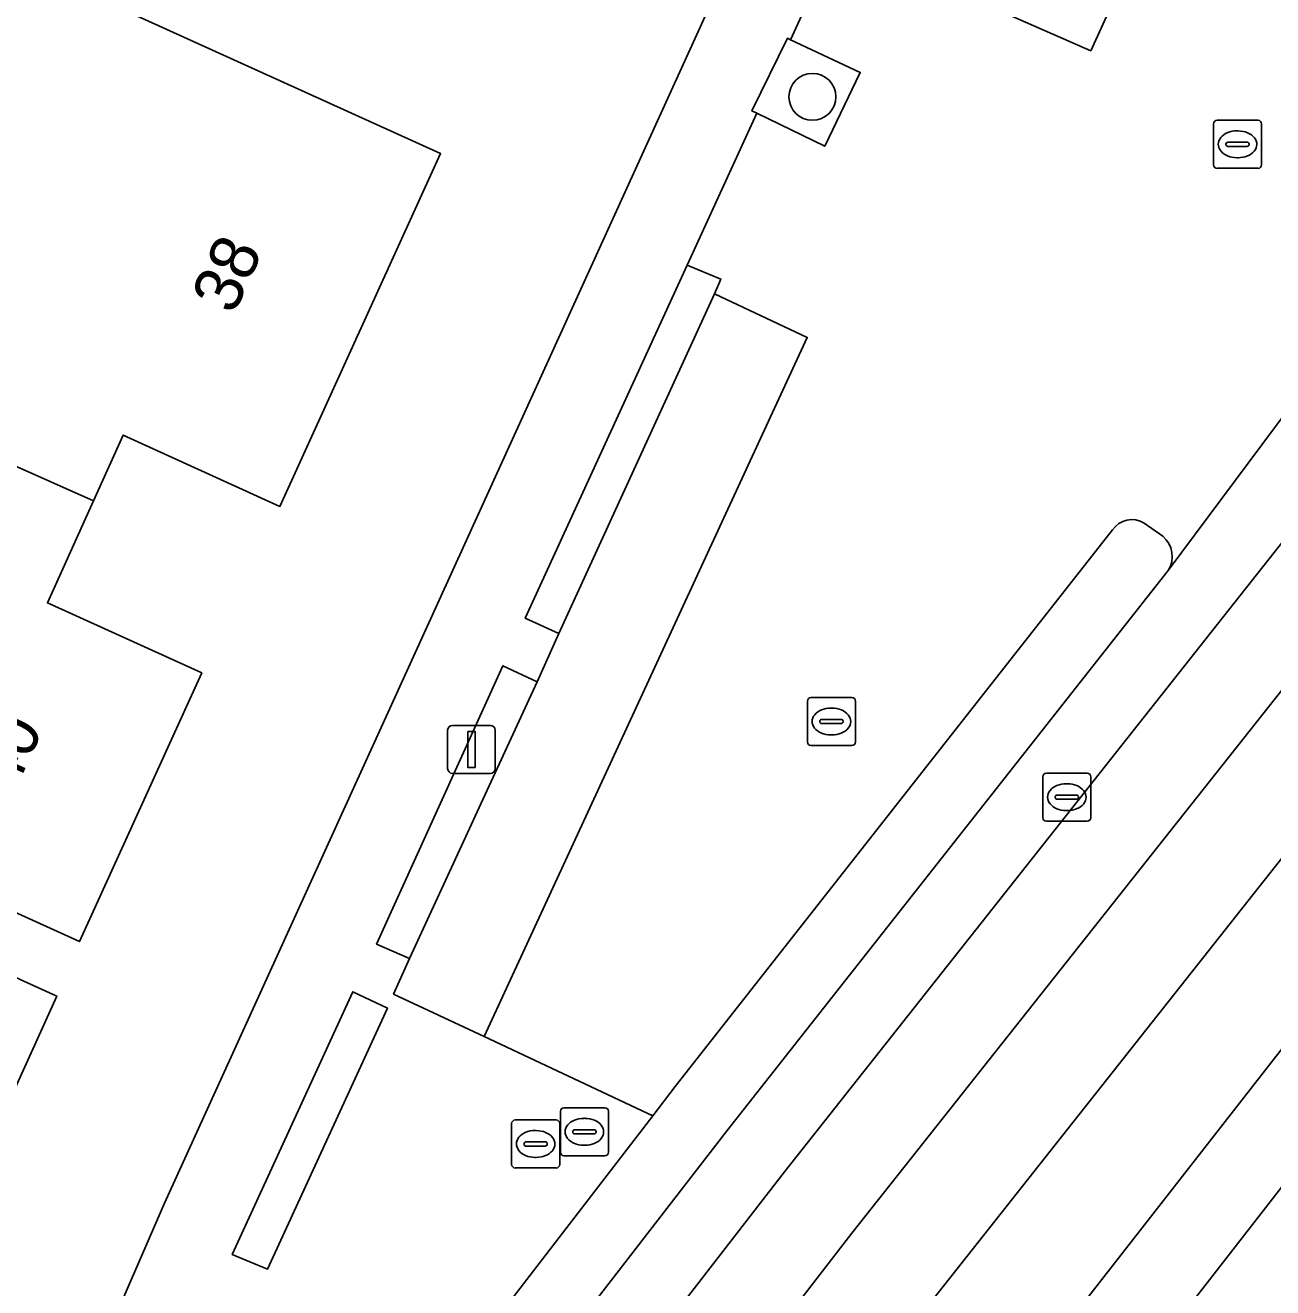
# Model space of a CAD drawing. Extents: x 161354 to 162026, y 386504 to 387460.
# Drawn here: x 161682.97 to 161708.95, y 387044.35 to 387070.64 of the extents above; entities that cross this region are included whole.
import ezdxf

# ---------------------------------------------------------------- set-up
doc = ezdxf.new("R2010")
doc.units = 0
for name, color, linetype in [('IMGEO_Boom', 7, 'Continuous'), ('IMGEO_Erf', 7, 'Continuous'), ('IMGEO_Groenvoorziening', 7, 'Continuous'), ('IMGEO_Kolk', 7, 'Continuous'), ('IMGEO_Lichtmast', 7, 'Continuous'), ('IMGEO_Pand', 7, 'Continuous'), ('IMGEO_Pand_nummerreeks', 7, 'Continuous'), ('IMGEO_Parkeervlak_open', 7, 'Continuous'), ('IMGEO_Rijbaan_lokaal_open', 7, 'Continuous'), ('IMGEO_Rioolput', 7, 'Continuous'), ('IMGEO_Voetpad_open', 7, 'Continuous')]:
    doc.layers.add(name, color=color, linetype=linetype)

msp = doc.modelspace()

# ---------------------------------------------------------------- linework, layer by layer
at = {"layer": 'IMGEO_Boom'}
msp.add_circle((161699.364, 387069.149), 0.489, dxfattribs=at)
at = {"layer": 'IMGEO_Erf'}
for points in [[(161681.882, 387036.937), (161685.869, 387046.107), (161716.712, 387113.822)], [(161683.532, 387071.644), (161691.615, 387067.969), (161688.275, 387060.621), (161685.009, 387062.105), (161684.392, 387060.735), (161683.435, 387058.61), (161686.647, 387057.151), (161684.104, 387051.556), (161679.553, 387053.624)]]:
    msp.add_lwpolyline(points, dxfattribs=at)
msp.add_lwpolyline([(161667.957, 387053.99), (161669.439, 387053.329), (161670.607, 387055.946), (161671.732, 387055.444), (161671.746, 387055.474), (161669.368, 387056.493), (161669.494, 387056.78), (161670.015, 387057.972), (161672.968, 387056.679), (161672.452, 387055.501), (161683.628, 387050.422), (161681.121, 387044.905), (161672.078, 387049.014), (161670.72, 387045.944), (161665.43, 387048.329)], close=True, dxfattribs=at)
at = {"layer": 'IMGEO_Groenvoorziening'}
for points in [[(161698.908, 387070.338), (161698.842, 387070.369), (161698.105, 387068.855), (161698.204, 387068.807), (161699.62, 387068.121), (161700.361, 387069.658)], [(161697.326, 387065.049), (161697.455, 387065.353), (161696.752, 387065.644), (161693.382, 387058.289), (161694.083, 387057.974)], [(161693.632, 387056.97), (161692.914, 387057.301), (161690.288, 387051.506), (161690.974, 387051.205)], [(161687.283, 387045.043), (161688.014, 387044.735), (161690.514, 387050.174), (161689.795, 387050.513)]]:
    msp.add_lwpolyline(points, close=True, dxfattribs=at)
for points in [[(161705.61, 387060.13), (161696.508, 387048.543), (161696.038, 387047.932), (161691.997, 387042.681), (161691.461, 387041.978)], [(161706.663, 387059.999), (161706.275, 387060.269)], [(161691.952, 387040.321), (161692.646, 387041.214), (161693.156, 387041.895), (161697.588, 387047.621), (161706.773, 387059.283)]]:
    msp.add_lwpolyline(points, dxfattribs=at)
for centre, radius, start, end in [((161706.014, 387059.857), 0.488, 57.6568, 145.9555), ((161706.293, 387059.576), 0.562, 328.6436, 48.8247)]:
    msp.add_arc(centre, radius, start, end, dxfattribs=at)
at = {"layer": 'IMGEO_Kolk'}
for p, q in [((161707.716, 387067.734), (161707.716, 387068.586)), ((161707.791, 387068.66), (161708.643, 387068.66)), ((161708.717, 387068.586), (161708.717, 387067.734)), ((161708.204, 387068.44), (161708.229, 387068.44)), ((161707.975, 387068.154), (161707.975, 387068.166)), ((161708.413, 387068.117), (161708.015, 387068.117)), ((161708.018, 387068.203), (161708.416, 387068.203)), ((161708.459, 387068.166), (161708.459, 387068.154)), ((161708.227, 387067.88), (161708.202, 387067.88)), ((161708.643, 387067.66), (161707.791, 387067.66)), ((161699.258, 387055.714), (161699.258, 387056.566)), ((161699.333, 387056.64), (161700.185, 387056.64)), ((161700.259, 387056.566), (161700.259, 387055.714)), ((161699.56, 387056.183), (161699.958, 387056.183)), ((161699.746, 387056.42), (161699.771, 387056.42)), ((161699.517, 387056.134), (161699.517, 387056.146)), ((161699.955, 387056.097), (161699.557, 387056.097)), ((161700.001, 387056.146), (161700.001, 387056.134)), ((161700.185, 387055.64), (161699.333, 387055.64)), ((161699.769, 387055.86), (161699.744, 387055.86)), ((161704.16, 387054.138), (161704.16, 387054.99)), ((161704.235, 387055.064), (161705.087, 387055.064)), ((161705.161, 387054.99), (161705.161, 387054.138)), ((161704.462, 387054.607), (161704.86, 387054.607)), ((161704.648, 387054.844), (161704.673, 387054.844)), ((161704.419, 387054.558), (161704.419, 387054.57)), ((161704.857, 387054.521), (161704.459, 387054.521)), ((161704.903, 387054.57), (161704.903, 387054.558)), ((161705.087, 387054.064), (161704.235, 387054.064)), ((161704.671, 387054.284), (161704.646, 387054.284)), ((161693.099, 387046.917), (161693.099, 387047.769)), ((161693.174, 387047.843), (161694.026, 387047.843)), ((161694.1, 387047.769), (161694.1, 387046.917)), ((161693.587, 387047.623), (161693.612, 387047.623)), ((161693.358, 387047.337), (161693.358, 387047.349)), ((161693.796, 387047.3), (161693.398, 387047.3)), ((161693.401, 387047.386), (161693.799, 387047.386)), ((161693.842, 387047.349), (161693.842, 387047.337)), ((161693.61, 387047.063), (161693.585, 387047.063)), ((161694.026, 387046.843), (161693.174, 387046.843))]:
    msp.add_line(p, q, dxfattribs=at)
for points in [[(161707.716, 387067.734), (161707.716, 387068.586)], [(161707.791, 387068.66), (161708.643, 387068.66)], [(161708.717, 387068.586), (161708.717, 387067.734)], [(161708.643, 387067.66), (161707.791, 387067.66)], [(161699.258, 387055.714), (161699.258, 387056.566)], [(161699.333, 387056.64), (161700.185, 387056.64)], [(161700.259, 387056.566), (161700.259, 387055.714)], [(161700.185, 387055.64), (161699.333, 387055.64)], [(161704.16, 387054.138), (161704.16, 387054.99)], [(161704.235, 387055.064), (161705.087, 387055.064)], [(161705.161, 387054.99), (161705.161, 387054.138)], [(161705.087, 387054.064), (161704.235, 387054.064)], [(161693.099, 387046.917), (161693.099, 387047.769)], [(161693.174, 387047.843), (161694.026, 387047.843)], [(161694.1, 387047.769), (161694.1, 387046.917)], [(161694.026, 387046.843), (161693.174, 387046.843)]]:
    msp.add_lwpolyline(points, dxfattribs=at)
for centre, radius, start, end in [((161707.793, 387068.584), 0.0765, 91.552, 178.448), ((161707.793, 387068.584), 0.0765, 91.552, 178.448), ((161708.641, 387068.584), 0.0765, 1.552, 88.448), ((161708.641, 387068.584), 0.0765, 1.552, 88.448), ((161708.015, 387068.163), 0.0403, 85.8775, 175.7526), ((161708.012, 387068.153), 0.0366, 178.938, 274.7102), ((161708.416, 387068.16), 0.043, 264.8664, 352.4533), ((161708.42, 387068.165), 0.0386, 1.7309, 96.639), ((161707.793, 387067.736), 0.0765, 181.552, 268.448), ((161707.793, 387067.736), 0.0765, 181.552, 268.448), ((161708.641, 387067.736), 0.0765, 271.552, 358.448), ((161708.641, 387067.736), 0.0765, 271.552, 358.448), ((161699.335, 387056.564), 0.0765, 91.552, 178.448), ((161699.335, 387056.564), 0.0765, 91.552, 178.448), ((161700.183, 387056.564), 0.0765, 1.552, 88.448), ((161700.183, 387056.564), 0.0765, 1.552, 88.448), ((161699.557, 387056.143), 0.0403, 85.8775, 175.7526), ((161699.962, 387056.145), 0.0386, 1.7309, 96.639), ((161699.554, 387056.133), 0.0366, 178.938, 274.7102), ((161699.958, 387056.14), 0.043, 264.8664, 352.4533), ((161699.335, 387055.716), 0.0765, 181.552, 268.448), ((161699.335, 387055.716), 0.0765, 181.552, 268.448), ((161700.183, 387055.716), 0.0765, 271.552, 358.448), ((161700.183, 387055.716), 0.0765, 271.552, 358.448), ((161704.237, 387054.988), 0.0765, 91.552, 178.448), ((161704.237, 387054.988), 0.0765, 91.552, 178.448), ((161705.085, 387054.988), 0.0765, 1.552, 88.448), ((161705.085, 387054.988), 0.0765, 1.552, 88.448), ((161704.459, 387054.567), 0.0403, 85.8775, 175.7526), ((161704.864, 387054.569), 0.0386, 1.7309, 96.639), ((161704.456, 387054.557), 0.0366, 178.938, 274.7102), ((161704.86, 387054.564), 0.043, 264.8664, 352.4533), ((161704.237, 387054.14), 0.0765, 181.552, 268.448), ((161704.237, 387054.14), 0.0765, 181.552, 268.448), ((161705.085, 387054.14), 0.0765, 271.552, 358.448), ((161705.085, 387054.14), 0.0765, 271.552, 358.448), ((161693.176, 387047.767), 0.0765, 91.552, 178.448), ((161693.176, 387047.767), 0.0765, 91.552, 178.448), ((161694.024, 387047.767), 0.0765, 1.552, 88.448), ((161694.024, 387047.767), 0.0765, 1.552, 88.448), ((161693.398, 387047.346), 0.0403, 85.8775, 175.7526), ((161693.395, 387047.336), 0.0366, 178.938, 274.7102), ((161693.799, 387047.343), 0.043, 264.8664, 352.4533), ((161693.803, 387047.348), 0.0386, 1.7309, 96.639), ((161693.176, 387046.919), 0.0765, 181.552, 268.448), ((161693.176, 387046.919), 0.0765, 181.552, 268.448), ((161694.024, 387046.919), 0.0765, 271.552, 358.448), ((161694.024, 387046.919), 0.0765, 271.552, 358.448)]:
    msp.add_arc(centre, radius, start, end, dxfattribs=at)
for centre, major_axis, ratio, start_param, end_param in [((161708.203, 387068.16), (-0.387, 0.002), 0.722429, 4.712389, 7.853982), ((161708.228, 387068.16), (-0.39, 0.002), 0.717154, 1.570796, 4.712389), ((161699.745, 387056.14), (-0.387, 0.002), 0.722429, 4.712389, 7.853982), ((161699.77, 387056.14), (-0.39, 0.002), 0.717154, 1.570796, 4.712389), ((161704.647, 387054.564), (-0.387, 0.002), 0.722429, 4.712389, 7.853982), ((161704.672, 387054.564), (-0.39, 0.002), 0.717154, 1.570796, 4.712389), ((161693.586, 387047.343), (-0.387, 0.002), 0.722429, 4.712389, 7.853982), ((161693.611, 387047.343), (-0.39, 0.002), 0.717154, 1.570796, 4.712389)]:
    msp.add_ellipse(centre, major_axis=major_axis, ratio=ratio, start_param=start_param, end_param=end_param, dxfattribs=at)
at = {"layer": 'IMGEO_Lichtmast'}
for p, q in [((161691.767, 387055.16), (161691.767, 387055.96)), ((161691.767, 387055.96), (161691.767, 387055.16)), ((161691.867, 387056.06), (161692.657, 387056.06)), ((161692.657, 387056.06), (161691.867, 387056.06)), ((161692.757, 387055.96), (161692.757, 387055.16)), ((161692.757, 387055.16), (161692.757, 387055.96)), ((161692.657, 387055.06), (161691.867, 387055.06)), ((161691.867, 387055.06), (161692.657, 387055.06))]:
    msp.add_line(p, q, dxfattribs=at)
msp.add_lwpolyline([(161692.187, 387055.935), (161692.337, 387055.935), (161692.337, 387055.185), (161692.187, 387055.185), (161692.187, 387055.935)], dxfattribs=at)
for centre, start, end in [((161691.867, 387055.96), 90, 180), ((161691.867, 387055.96), 90, 180), ((161692.657, 387055.96), 0, 90), ((161692.657, 387055.96), 360, 90), ((161691.867, 387055.16), 180, 270), ((161691.867, 387055.16), 180, 270), ((161692.657, 387055.16), 270, 0), ((161692.657, 387055.16), 270, 0)]:
    msp.add_arc(centre, 0.1, start, end, dxfattribs=at)
at = {"layer": 'IMGEO_Pand'}
for points in [[(161683.532, 387071.644), (161678.415, 387073.97), (161666.221, 387079.335), (161663.401, 387070.079), (161671.245, 387066.587), (161684.392, 387060.735), (161685.009, 387062.105), (161688.275, 387060.621), (161691.615, 387067.969)], [(161671.245, 387066.587), (161671.152, 387066.382), (161669.71, 387063.208), (161674.398, 387061.077), (161674.322, 387060.909), (161678.625, 387058.953), (161676.777, 387054.886), (161679.553, 387053.624), (161684.104, 387051.556), (161686.647, 387057.151), (161683.435, 387058.61), (161684.392, 387060.735)], [(161672.452, 387055.501), (161671.877, 387055.762), (161671.746, 387055.474), (161671.732, 387055.444), (161670.607, 387055.946), (161669.439, 387053.329), (161667.957, 387053.99), (161665.43, 387048.329), (161670.72, 387045.944), (161672.078, 387049.014), (161681.121, 387044.905), (161683.628, 387050.422)]]:
    msp.add_lwpolyline(points, close=True, dxfattribs=at)
at = {"layer": 'IMGEO_Parkeervlak_open'}
for points in [[(161709.961, 387092.686), (161707.042, 387086.25), (161706.559, 387085.206), (161703.942, 387079.473), (161703.89, 387079.359), (161703.431, 387078.392), (161700.571, 387072.13), (161705.158, 387070.109), (161714.48, 387090.555)], [(161697.326, 387065.049), (161694.083, 387057.974), (161693.632, 387056.97), (161690.974, 387051.205), (161690.643, 387050.464), (161692.531, 387049.578), (161699.257, 387064.14)], [(161715.591, 387057.592), (161697.086, 387033.89), (161698.537, 387032.824), (161716.972, 387056.513)]]:
    msp.add_lwpolyline(points, close=True, dxfattribs=at)
at = {"layer": 'IMGEO_Rijbaan_lokaal_open'}
for points in [[(161745.465, 387096.127), (161746.988, 387098.093), (161745.507, 387099.246), (161743.755, 387100.6), (161742.29, 387101.785), (161740.72, 387099.817), (161742.263, 387098.632), (161700.184, 387045.485), (161694.354, 387037.936), (161692.257, 387035.086), (161690.719, 387036.239), (161689.842, 387035.015)], [(161697.086, 387033.89), (161715.591, 387057.592), (161723.911, 387068.099), (161733.899, 387080.707), (161740.537, 387089.103), (161740.723, 387089.338), (161740.762, 387089.388), (161740.904, 387089.567), (161745.832, 387095.8), (161745.442, 387096.097), (161745.465, 387096.127), (161743.949, 387097.333), (161698.235, 387039.499)], [(161698.235, 387039.499), (161743.949, 387097.333), (161745.465, 387096.127)], [(161714.48, 387090.555), (161705.158, 387070.109), (161700.571, 387072.13)], [(161699.458, 387071.537), (161698.908, 387070.338), (161700.361, 387069.658), (161699.62, 387068.121), (161698.204, 387068.807), (161696.752, 387065.644), (161697.455, 387065.353), (161697.326, 387065.049), (161699.257, 387064.14), (161692.531, 387049.578), (161696.038, 387047.932), (161696.508, 387048.543), (161705.61, 387060.13)], [(161706.773, 387059.283), (161713.744, 387068.636)], [(161706.275, 387060.269), (161706.663, 387059.999)]]:
    msp.add_lwpolyline(points, dxfattribs=at)
msp.add_lwpolyline([(161742.263, 387098.632), (161740.72, 387099.817), (161698.781, 387046.763), (161693.118, 387039.45), (161690.719, 387036.239), (161692.257, 387035.086), (161694.354, 387037.936), (161700.184, 387045.485)], close=True, dxfattribs=at)
for centre, radius, start, end in [((161706.014, 387059.857), 0.488, 57.6568, 145.9555), ((161706.293, 387059.576), 0.562, 328.6436, 48.8247)]:
    msp.add_arc(centre, radius, start, end, dxfattribs=at)
at = {"layer": 'IMGEO_Rioolput'}
for p, q in [((161694.114, 387047.171), (161694.114, 387048.023)), ((161694.189, 387048.097), (161695.041, 387048.097)), ((161695.115, 387048.023), (161695.115, 387047.171)), ((161694.602, 387047.877), (161694.627, 387047.877)), ((161694.373, 387047.591), (161694.373, 387047.603)), ((161694.811, 387047.554), (161694.413, 387047.554)), ((161694.416, 387047.64), (161694.814, 387047.64)), ((161694.857, 387047.603), (161694.857, 387047.591)), ((161694.625, 387047.317), (161694.6, 387047.317)), ((161695.041, 387047.097), (161694.189, 387047.097))]:
    msp.add_line(p, q, dxfattribs=at)
for points in [[(161694.114, 387047.171), (161694.114, 387048.023)], [(161694.189, 387048.097), (161695.041, 387048.097)], [(161695.115, 387048.023), (161695.115, 387047.171)], [(161695.041, 387047.097), (161694.189, 387047.097)]]:
    msp.add_lwpolyline(points, dxfattribs=at)
for centre, radius, start, end in [((161694.191, 387048.021), 0.0765, 91.552, 178.448), ((161694.191, 387048.021), 0.0765, 91.552, 178.448), ((161695.039, 387048.021), 0.0765, 1.552, 88.448), ((161695.039, 387048.021), 0.0765, 1.552, 88.448), ((161694.413, 387047.6), 0.0403, 85.8775, 175.7526), ((161694.41, 387047.59), 0.0366, 178.938, 274.7102), ((161694.814, 387047.597), 0.043, 264.8664, 352.4533), ((161694.818, 387047.602), 0.0386, 1.7309, 96.639), ((161694.191, 387047.173), 0.0765, 181.552, 268.448), ((161694.191, 387047.173), 0.0765, 181.552, 268.448), ((161695.039, 387047.173), 0.0765, 271.552, 358.448), ((161695.039, 387047.173), 0.0765, 271.552, 358.448)]:
    msp.add_arc(centre, radius, start, end, dxfattribs=at)
for centre, major_axis, ratio, start_param, end_param in [((161694.601, 387047.597), (-0.387, 0.002), 0.722429, 4.712389, 7.853982), ((161694.626, 387047.597), (-0.39, 0.002), 0.717154, 1.570796, 4.712389)]:
    msp.add_ellipse(centre, major_axis=major_axis, ratio=ratio, start_param=start_param, end_param=end_param, dxfattribs=at)
at = {"layer": 'IMGEO_Voetpad_open'}
for points in [[(161734.577, 387151.232), (161727.954, 387138.147), (161720.797, 387122.792), (161717.219, 387114.936), (161716.712, 387113.822), (161685.869, 387046.107), (161681.882, 387036.937), (161680.176, 387036.531), (161678.254, 387037.458), (161677.377, 387035.564), (161679.3, 387034.662), (161680.921, 387033.887), (161681.861, 387033.438)], [(161689.842, 387035.015), (161690.719, 387036.239), (161693.118, 387039.45), (161698.781, 387046.763), (161740.72, 387099.817), (161742.29, 387101.785), (161740.841, 387102.878), (161713.744, 387068.636), (161706.773, 387059.283), (161697.588, 387047.621), (161693.156, 387041.895), (161692.646, 387041.214), (161691.952, 387040.321)], [(161740.537, 387089.103), (161733.899, 387080.707), (161735.366, 387079.586), (161725.237, 387066.989), (161723.911, 387068.099), (161715.591, 387057.592), (161716.972, 387056.513), (161698.537, 387032.824), (161697.086, 387033.89)], [(161691.461, 387041.978), (161691.997, 387042.681), (161696.038, 387047.932), (161692.531, 387049.578), (161690.643, 387050.464), (161690.974, 387051.205), (161690.288, 387051.506), (161692.914, 387057.301), (161693.632, 387056.97), (161694.083, 387057.974), (161693.382, 387058.289), (161696.752, 387065.644), (161698.204, 387068.807), (161698.105, 387068.855), (161698.842, 387070.369), (161698.908, 387070.338), (161699.458, 387071.537)]]:
    msp.add_lwpolyline(points, dxfattribs=at)
msp.add_lwpolyline([(161688.014, 387044.735), (161687.283, 387045.043), (161689.795, 387050.513), (161690.514, 387050.174)], close=True, dxfattribs=at)

# ---------------------------------------------------------------- texts
at = {"layer": 'IMGEO_Pand_nummerreeks'}
for s, p in [('38', (161687.31, 387064.588)), ('40', (161682.74, 387054.646))]:
    msp.add_text(s, height=1, rotation=65.5578, dxfattribs=at).set_placement(p)

doc.saveas('drawing.dxf')
